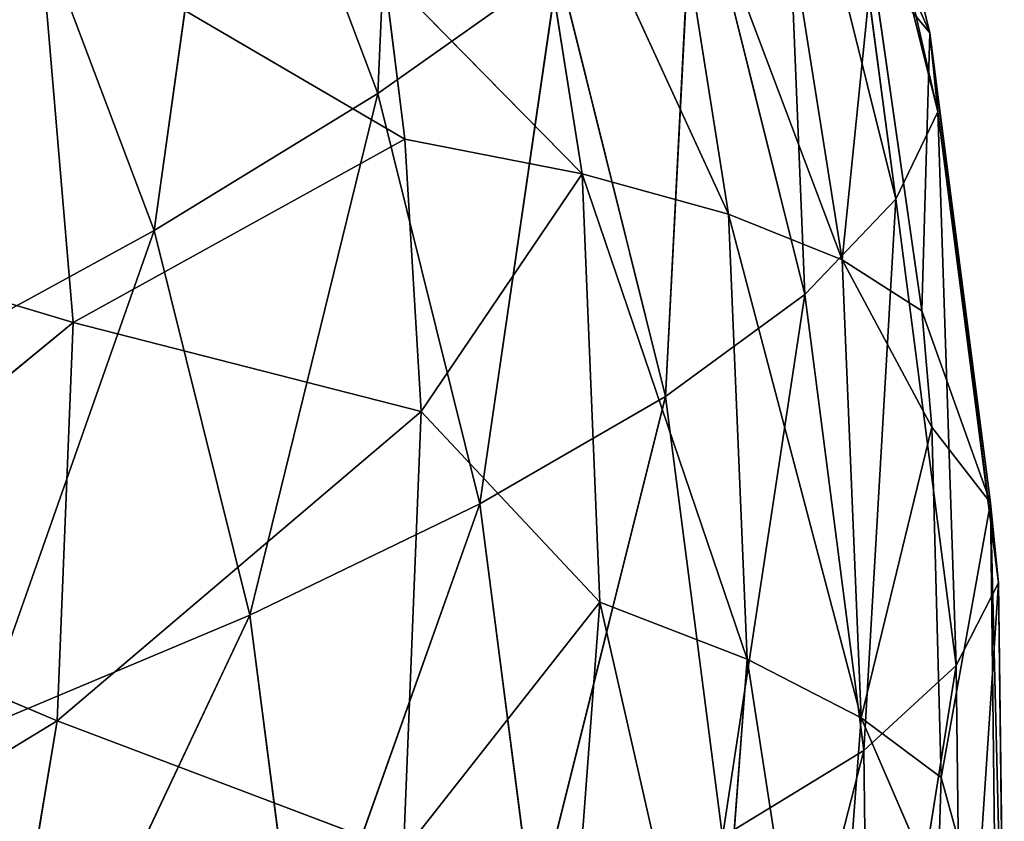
# Model space of a CAD drawing. Header units: millimetres. Extents: x 237 to 401, y 0 to 141.
# Tile 284 of 656: x 338.48 to 344.31, y 84.05 to 88.8. Entities that reach past the tile are written whole.
import ezdxf

# ---------------------------------------------------------------- set-up
doc = ezdxf.new("R2010")
doc.units = ezdxf.units.MM
doc.header["$LTSCALE"] = 25.4
doc.layers.get('0').update_dxf_attribs({"true_color": 0xff5454})

# ---------------------------------------------------------------- blocks, each defined once
blk = doc.blocks.new('VELERO-I-8042-8043.STL')
at = {"color": 7, "true_color": 0xffffff}
for p, q in [((101.7107, 136.6646, 54.0159), (103.2728, 134.5852, 53.1625)), ((101.7107, 136.6646, 54.0159), (103.2728, 134.5852, 53.1625)), ((103.2728, 134.5852, 53.1625), (102.2334, 136.2947, 56.1137)), ((102.2334, 136.2947, 56.1137), (103.8399, 134.1839, 55.4388)), ((103.2728, 134.5852, 53.1625), (102.2334, 136.2947, 56.1137)), ((102.2334, 136.2947, 56.1137), (103.8399, 134.1839, 55.4388)), ((103.8399, 134.1839, 55.4388), (102.5098, 135.9169, 58.2565)), ((103.8399, 134.1839, 55.4388), (102.5098, 135.9169, 58.2565)), ((102.4459, 134.9727, 50.9648), (103.2728, 134.5852, 53.1625)), ((102.4459, 134.9727, 50.9648), (103.2728, 134.5852, 53.1625)), ((103.7142, 132.7434, 50.009), (103.2728, 134.5852, 53.1625)), ((103.2728, 134.5852, 53.1625), (104.596, 132.3301, 52.3526)), ((103.7142, 132.7434, 50.009), (103.2728, 134.5852, 53.1625)), ((103.2728, 134.5852, 53.1625), (104.596, 132.3301, 52.3526)), ((103.2728, 134.5852, 53.1625), (103.8399, 134.1839, 55.4388)), ((103.2728, 134.5852, 53.1625), (103.8399, 134.1839, 55.4388)), ((104.596, 132.3301, 52.3526), (103.8399, 134.1839, 55.4388)), ((103.8399, 134.1839, 55.4388), (105.2008, 131.9021, 54.78)), ((104.596, 132.3301, 52.3526), (103.8399, 134.1839, 55.4388)), ((103.8399, 134.1839, 55.4388), (105.2008, 131.9021, 54.78)), ((103.8399, 134.1839, 55.4388), (104.1399, 133.7739, 57.7638)), ((103.8399, 134.1839, 55.4388), (104.1399, 133.7739, 57.7638)), ((105.2008, 131.9021, 54.78), (104.1399, 133.7739, 57.7638)), ((105.2008, 131.9021, 54.78), (104.1399, 133.7739, 57.7638)), ((103.7142, 132.7434, 50.009), (104.596, 132.3301, 52.3526)), ((103.7142, 132.7434, 50.009), (104.596, 132.3301, 52.3526)), ((104.7383, 130.3605, 49.1344), (104.596, 132.3301, 52.3526)), ((104.596, 132.3301, 52.3526), (105.6644, 129.9264, 51.5959)), ((104.7383, 130.3605, 49.1344), (104.596, 132.3301, 52.3526)), ((104.596, 132.3301, 52.3526), (105.6644, 129.9264, 51.5959)), ((104.596, 132.3301, 52.3526), (105.2008, 131.9021, 54.78)), ((104.596, 132.3301, 52.3526), (105.2008, 131.9021, 54.78)), ((105.6644, 129.9264, 51.5959), (105.2008, 131.9021, 54.78)), ((105.2008, 131.9021, 54.78), (106.2996, 129.4769, 54.1453)), ((105.6644, 129.9264, 51.5959), (105.2008, 131.9021, 54.78)), ((105.2008, 131.9021, 54.78), (106.2996, 129.4769, 54.1453)), ((105.2008, 131.9021, 54.78), (105.5206, 131.4649, 57.2595)), ((105.2008, 131.9021, 54.78), (105.5206, 131.4649, 57.2595)), ((106.2996, 129.4769, 54.1453), (105.5206, 131.4649, 57.2595)), ((106.2996, 129.4769, 54.1453), (105.5206, 131.4649, 57.2595)), ((105.6644, 129.9264, 51.5959), (106.2996, 129.4769, 54.1453)), ((105.6644, 129.9264, 51.5959), (106.2996, 129.4769, 54.1453)), ((106.4654, 127.4029, 50.9013), (106.2996, 129.4769, 54.1453)), ((106.2996, 129.4769, 54.1453), (107.1233, 126.9372, 53.5423)), ((106.4654, 127.4029, 50.9013), (106.2996, 129.4769, 54.1453)), ((106.2996, 129.4769, 54.1453), (107.1233, 126.9372, 53.5423)), ((106.2996, 129.4769, 54.1453), (106.6356, 129.0177, 56.7494)), ((106.2996, 129.4769, 54.1453), (106.6356, 129.0177, 56.7494)), ((107.1233, 126.9372, 53.5423), (106.6356, 129.0177, 56.7494)), ((106.6356, 129.0177, 56.7494), (107.4714, 126.4616, 56.2398)), ((107.1233, 126.9372, 53.5423), (106.6356, 129.0177, 56.7494)), ((106.6356, 129.0177, 56.7494), (107.4714, 126.4616, 56.2398)), ((107.4714, 126.4616, 56.2398), (106.6679, 128.5549, 59.3743)), ((107.4714, 126.4616, 56.2398), (106.6679, 128.5549, 59.3743)), ((106.4654, 127.4029, 50.9013), (107.1233, 126.9372, 53.5423)), ((106.4654, 127.4029, 50.9013), (107.1233, 126.9372, 53.5423)), ((106.9891, 124.7897, 50.2774), (107.1233, 126.9372, 53.5423)), ((106.9891, 124.7897, 50.2774), (107.1233, 126.9372, 53.5423)), ((107.1233, 126.9372, 53.5423), (107.662, 124.3135, 52.9781)), ((107.1233, 126.9372, 53.5423), (107.662, 124.3135, 52.9781)), ((107.1233, 126.9372, 53.5423), (107.4714, 126.4616, 56.2398)), ((107.1233, 126.9372, 53.5423), (107.4714, 126.4616, 56.2398)), ((107.662, 124.3135, 52.9781), (107.4714, 126.4616, 56.2398)), ((107.4714, 126.4616, 56.2398), (108.0179, 123.8271, 55.7368)), ((107.662, 124.3135, 52.9781), (107.4714, 126.4616, 56.2398)), ((107.4714, 126.4616, 56.2398), (108.0179, 123.8271, 55.7368)), ((107.4714, 126.4616, 56.2398), (107.5049, 125.9821, 58.9589)), ((107.4714, 126.4616, 56.2398), (107.5049, 125.9821, 58.9589)), ((108.0179, 123.8271, 55.7368), (107.5049, 125.9821, 58.9589)), ((108.0179, 123.8271, 55.7368), (107.5049, 125.9821, 58.9589)), ((106.9891, 124.7897, 50.2774), (107.662, 124.3135, 52.9781)), ((106.9891, 124.7897, 50.2774), (107.662, 124.3135, 52.9781)), ((107.2295, 122.1183, 49.7314), (107.662, 124.3135, 52.9781)), ((107.2295, 122.1183, 49.7314), (107.662, 124.3135, 52.9781)), ((107.662, 124.3135, 52.9781), (107.9092, 121.6373, 52.4596)), ((107.662, 124.3135, 52.9781), (107.9092, 121.6373, 52.4596)), ((107.662, 124.3135, 52.9781), (108.0179, 123.8271, 55.7368)), ((107.662, 124.3135, 52.9781), (108.0179, 123.8271, 55.7368)), ((107.9092, 121.6373, 52.4596), (108.0179, 123.8271, 55.7368)), ((107.9092, 121.6373, 52.4596), (108.0179, 123.8271, 55.7368)), ((108.0179, 123.8271, 55.7368), (108.2687, 121.1459, 55.2464)), ((108.0179, 123.8271, 55.7368), (108.2687, 121.1459, 55.2464)), ((108.0179, 123.8271, 55.7368), (108.0522, 123.3368, 58.5175)), ((108.0179, 123.8271, 55.7368), (108.0522, 123.3368, 58.5175)), ((108.2687, 121.1459, 55.2464), (108.0522, 123.3368, 58.5175)), ((108.2687, 121.1459, 55.2464), (108.0522, 123.3368, 58.5175)), ((107.2295, 122.1183, 49.7314), (107.9092, 121.6373, 52.4596)), ((107.2295, 122.1183, 49.7314), (107.9092, 121.6373, 52.4596)), ((107.1835, 119.4207, 49.2701), (107.9092, 121.6373, 52.4596)), ((107.1835, 119.4207, 49.2701), (107.9092, 121.6373, 52.4596)), ((107.9092, 121.6373, 52.4596), (107.862, 118.9406, 51.993)), ((107.9092, 121.6373, 52.4596), (107.862, 118.9406, 51.993)), ((107.9092, 121.6373, 52.4596), (108.2687, 121.1459, 55.2464)), ((107.9092, 121.6373, 52.4596), (108.2687, 121.1459, 55.2464)), ((107.862, 118.9406, 51.993), (108.2687, 121.1459, 55.2464)), ((107.862, 118.9406, 51.993), (108.2687, 121.1459, 55.2464)), ((108.2687, 121.1459, 55.2464), (108.2208, 118.4502, 54.7744)), ((108.2687, 121.1459, 55.2464), (108.2208, 118.4502, 54.7744)), ((108.2687, 121.1459, 55.2464), (108.3033, 120.6506, 58.0553)), ((108.2687, 121.1459, 55.2464), (108.3033, 120.6506, 58.0553)), ((108.2208, 118.4502, 54.7744), (108.3033, 120.6506, 58.0553)), ((108.2208, 118.4502, 54.7744), (108.3033, 120.6506, 58.0553)), ((107.1835, 119.4207, 49.2701), (107.862, 118.9406, 51.993)), ((107.1835, 119.4207, 49.2701), (107.862, 118.9406, 51.993)), ((107.3828, 116.3753, 50.9059), (107.862, 118.9406, 51.993)), ((107.3828, 116.3753, 50.9059), (107.862, 118.9406, 51.993)), ((107.5208, 116.2557, 51.5839), (107.862, 118.9406, 51.993)), ((107.5208, 116.2557, 51.5839), (107.862, 118.9406, 51.993)), ((107.862, 118.9406, 51.993), (107.8161, 115.8936, 53.6375)), ((107.862, 118.9406, 51.993), (107.8161, 115.8936, 53.6375)), ((107.862, 118.9406, 51.993), (108.2208, 118.4502, 54.7744)), ((107.862, 118.9406, 51.993), (108.2208, 118.4502, 54.7744)), ((107.8161, 115.8936, 53.6375), (108.2208, 118.4502, 54.7744)), ((107.8161, 115.8936, 53.6375), (108.2208, 118.4502, 54.7744)), ((107.8746, 115.7721, 54.3266), (108.2208, 118.4502, 54.7744)), ((107.8746, 115.7721, 54.3266), (108.2208, 118.4502, 54.7744)), ((108.2208, 118.4502, 54.7744), (107.9303, 115.4066, 56.3999)), ((108.2208, 118.4502, 54.7744), (107.9303, 115.4066, 56.3999)), ((108.2208, 118.4502, 54.7744), (108.2553, 117.9558, 57.5779)), ((108.2208, 118.4502, 54.7744), (108.2553, 117.9558, 57.5779)), ((107.9303, 115.4066, 56.3999), (108.2553, 117.9558, 57.5779)), ((107.9303, 115.4066, 56.3999), (108.2553, 117.9558, 57.5779)), ((107.5208, 116.2557, 51.5839), (107.3446, 113.9211, 53.3366)), ((107.5208, 116.2557, 51.5839), (107.3446, 113.9211, 53.3366)), ((107.8161, 115.8936, 53.6375), (107.5208, 116.2557, 51.5839)), ((107.8161, 115.8936, 53.6375), (107.5208, 116.2557, 51.5839)), ((107.3446, 113.9211, 53.3366), (107.8161, 115.8936, 53.6375)), ((107.3446, 113.9211, 53.3366), (107.8161, 115.8936, 53.6375)), ((107.8746, 115.7721, 54.3266), (107.8161, 115.8936, 53.6375)), ((107.8746, 115.7721, 54.3266), (107.8161, 115.8936, 53.6375)), ((107.8746, 115.7721, 54.3266), (107.3446, 113.9211, 53.3366)), ((107.8746, 115.7721, 54.3266), (107.3446, 113.9211, 53.3366)), ((107.4566, 113.4433, 56.0458), (107.8746, 115.7721, 54.3266)), ((107.4566, 113.4433, 56.0458), (107.8746, 115.7721, 54.3266)), ((107.9303, 115.4066, 56.3999), (107.8746, 115.7721, 54.3266)), ((107.9303, 115.4066, 56.3999), (107.8746, 115.7721, 54.3266)), ((107.9303, 115.4066, 56.3999), (107.4566, 113.4433, 56.0458)), ((107.9303, 115.4066, 56.3999), (107.4566, 113.4433, 56.0458)), ((107.9087, 115.2847, 57.0911), (107.9303, 115.4066, 56.3999)), ((107.9087, 115.2847, 57.0911), (107.9303, 115.4066, 56.3999)), ((107.9087, 115.2847, 57.0911), (107.4566, 113.4433, 56.0458)), ((107.9087, 115.2847, 57.0911), (107.4566, 113.4433, 56.0458)), ((106.9197, 114.3934, 50.6577), (107.3446, 113.9211, 53.3366)), ((106.9197, 114.3934, 50.6577), (107.3446, 113.9211, 53.3366)), ((107.3446, 113.9211, 53.3366), (106.2594, 112.4623, 50.4615)), ((107.3446, 113.9211, 53.3366), (106.2594, 112.4623, 50.4615)), ((106.6723, 112.0031, 53.0654), (107.3446, 113.9211, 53.3366)), ((106.6723, 112.0031, 53.0654), (107.3446, 113.9211, 53.3366)), ((107.4566, 113.4433, 56.0458), (107.3446, 113.9211, 53.3366)), ((107.4566, 113.4433, 56.0458), (107.3446, 113.9211, 53.3366)), ((107.4566, 113.4433, 56.0458), (106.6723, 112.0031, 53.0654)), ((107.4566, 113.4433, 56.0458), (106.6723, 112.0031, 53.0654)), ((106.7812, 111.5388, 55.6987), (107.4566, 113.4433, 56.0458)), ((106.7812, 111.5388, 55.6987), (107.4566, 113.4433, 56.0458)), ((107.2543, 112.9665, 58.7499), (107.4566, 113.4433, 56.0458)), ((107.2543, 112.9665, 58.7499), (107.4566, 113.4433, 56.0458)), ((106.7812, 111.5388, 55.6987), (107.2543, 112.9665, 58.7499)), ((106.7812, 111.5388, 55.6987), (107.2543, 112.9665, 58.7499)), ((106.6723, 112.0031, 53.0654), (106.2594, 112.4623, 50.4615)), ((106.6723, 112.0031, 53.0654), (106.2594, 112.4623, 50.4615)), ((106.6723, 112.0031, 53.0654), (105.4087, 110.6021, 50.3195)), ((106.6723, 112.0031, 53.0654), (105.4087, 110.6021, 50.3195)), ((105.8064, 110.16, 52.8267), (106.6723, 112.0031, 53.0654)), ((105.8064, 110.16, 52.8267), (106.6723, 112.0031, 53.0654)), ((106.7812, 111.5388, 55.6987), (106.6723, 112.0031, 53.0654)), ((106.7812, 111.5388, 55.6987), (106.6723, 112.0031, 53.0654)), ((105.8064, 110.16, 52.8267), (106.7812, 111.5388, 55.6987)), ((105.8064, 110.16, 52.8267), (106.7812, 111.5388, 55.6987)), ((106.7812, 111.5388, 55.6987), (105.9112, 109.7129, 55.3623)), ((106.7812, 111.5388, 55.6987), (105.9112, 109.7129, 55.3623)), ((106.5846, 111.0753, 58.3271), (106.7812, 111.5388, 55.6987)), ((106.5846, 111.0753, 58.3271), (106.7812, 111.5388, 55.6987)), ((106.5846, 111.0753, 58.3271), (105.9112, 109.7129, 55.3623)), ((106.5846, 111.0753, 58.3271), (105.9112, 109.7129, 55.3623)), ((105.8064, 110.16, 52.8267), (105.4087, 110.6021, 50.3195)), ((105.8064, 110.16, 52.8267), (105.4087, 110.6021, 50.3195)), ((105.8064, 110.16, 52.8267), (104.6333, 108.5855, 51.6339)), ((105.8064, 110.16, 52.8267), (104.6333, 108.5855, 51.6339)), ((104.7558, 108.4111, 52.623), (105.8064, 110.16, 52.8267)), ((104.7558, 108.4111, 52.623), (105.8064, 110.16, 52.8267)), ((104.8536, 108.1272, 54.2333), (105.8064, 110.16, 52.8267)), ((104.8536, 108.1272, 54.2333), (105.8064, 110.16, 52.8267)), ((105.9112, 109.7129, 55.3623), (105.8064, 110.16, 52.8267)), ((105.9112, 109.7129, 55.3623), (105.8064, 110.16, 52.8267)), ((104.7478, 107.6676, 56.8396), (105.9112, 109.7129, 55.3623)), ((104.7478, 107.6676, 56.8396), (105.9112, 109.7129, 55.3623)), ((104.8536, 108.1272, 54.2333), (105.9112, 109.7129, 55.3623)), ((104.8536, 108.1272, 54.2333), (105.9112, 109.7129, 55.3623)), ((105.7219, 109.2667, 57.8931), (105.9112, 109.7129, 55.3623)), ((105.7219, 109.2667, 57.8931), (105.9112, 109.7129, 55.3623)), ((104.7558, 108.4111, 52.623), (104.6333, 108.5855, 51.6339)), ((104.7558, 108.4111, 52.623), (104.6333, 108.5855, 51.6339)), ((104.7558, 108.4111, 52.623), (102.596, 105.3013, 51.3565)), ((104.7558, 108.4111, 52.623), (102.596, 105.3013, 51.3565)), ((102.7952, 104.8868, 53.7072), (104.7558, 108.4111, 52.623)), ((102.7952, 104.8868, 53.7072), (104.7558, 108.4111, 52.623)), ((104.8536, 108.1272, 54.2333), (104.7558, 108.4111, 52.623)), ((104.8536, 108.1272, 54.2333), (104.7558, 108.4111, 52.623)), ((102.6995, 104.4712, 56.0641), (104.8536, 108.1272, 54.2333)), ((102.6995, 104.4712, 56.0641), (104.8536, 108.1272, 54.2333)), ((104.8536, 108.1272, 54.2333), (102.7952, 104.8868, 53.7072)), ((104.8536, 108.1272, 54.2333), (102.7952, 104.8868, 53.7072)), ((104.7478, 107.6676, 56.8396), (104.8536, 108.1272, 54.2333)), ((104.7478, 107.6676, 56.8396), (104.8536, 108.1272, 54.2333)), ((104.7478, 107.6676, 56.8396), (102.6995, 104.4712, 56.0641)), ((104.7478, 107.6676, 56.8396), (102.6995, 104.4712, 56.0641)), ((102.7952, 104.8868, 53.7072), (102.596, 105.3013, 51.3565)), ((102.7952, 104.8868, 53.7072), (102.596, 105.3013, 51.3565)), ((100.8637, 101.1483, 55.2882), (102.7952, 104.8868, 53.7072)), ((100.8637, 101.1483, 55.2882), (102.7952, 104.8868, 53.7072)), ((102.7952, 104.8868, 53.7072), (100.9503, 101.5245, 53.1549)), ((102.7952, 104.8868, 53.7072), (100.9503, 101.5245, 53.1549)), ((102.6995, 104.4712, 56.0641), (102.7952, 104.8868, 53.7072)), ((102.6995, 104.4712, 56.0641), (102.7952, 104.8868, 53.7072)), ((100.5116, 100.7769, 57.3949), (102.6995, 104.4712, 56.0641)), ((100.5116, 100.7769, 57.3949), (102.6995, 104.4712, 56.0641)), ((102.6995, 104.4712, 56.0641), (100.8637, 101.1483, 55.2882)), ((102.6995, 104.4712, 56.0641), (100.8637, 101.1483, 55.2882)), ((102.3105, 104.0608, 58.3916), (102.6995, 104.4712, 56.0641)), ((102.3105, 104.0608, 58.3916), (102.6995, 104.4712, 56.0641))]:
    blk.add_line(p, q, dxfattribs=at)
mesh = blk.add_polyface(dxfattribs=at)
corners = [(100.6501, 137.8682, 58.7316), (102.5098, 135.9169, 58.2565), (102.2334, 136.2947, 56.1137)]
mesh.append_faces([[corners[k] for k in face] for face in [(0, 1, 2)]], dxfattribs={"color": 7})
mesh = blk.add_polyface(dxfattribs=at)
corners = [(101.7107, 136.6646, 54.0159), (103.2728, 134.5852, 53.1625), (102.4459, 134.9727, 50.9648)]
mesh.append_faces([[corners[k] for k in face] for face in [(0, 1, 2)]], dxfattribs={"color": 7})
mesh = blk.add_polyface(dxfattribs=at)
corners = [(101.7107, 136.6646, 54.0159), (102.2334, 136.2947, 56.1137), (103.2728, 134.5852, 53.1625)]
mesh.append_faces([[corners[k] for k in face] for face in [(0, 1, 2)]], dxfattribs={"color": 7})
mesh = blk.add_polyface(dxfattribs=at)
corners = [(102.2334, 136.2947, 56.1137), (103.8399, 134.1839, 55.4388), (103.2728, 134.5852, 53.1625)]
mesh.append_faces([[corners[k] for k in face] for face in [(0, 1, 2)]], dxfattribs={"color": 7})
mesh = blk.add_polyface(dxfattribs=at)
corners = [(102.2334, 136.2947, 56.1137), (102.5098, 135.9169, 58.2565), (103.8399, 134.1839, 55.4388)]
mesh.append_faces([[corners[k] for k in face] for face in [(0, 1, 2)]], dxfattribs={"color": 7})
mesh = blk.add_polyface(dxfattribs=at)
corners = [(102.5098, 135.9169, 58.2565), (104.1399, 133.7739, 57.7638), (103.8399, 134.1839, 55.4388)]
mesh.append_faces([[corners[k] for k in face] for face in [(0, 1, 2)]], dxfattribs={"color": 7})
mesh = blk.add_polyface(dxfattribs=at)
corners = [(102.4459, 134.9727, 50.9648), (103.2728, 134.5852, 53.1625), (103.7142, 132.7434, 50.009)]
mesh.append_faces([[corners[k] for k in face] for face in [(0, 1, 2)]], dxfattribs={"color": 7})
mesh = blk.add_polyface(dxfattribs=at)
corners = [(103.2728, 134.5852, 53.1625), (104.596, 132.3301, 52.3526), (103.7142, 132.7434, 50.009)]
mesh.append_faces([[corners[k] for k in face] for face in [(0, 1, 2)]], dxfattribs={"color": 7})
mesh = blk.add_polyface(dxfattribs=at)
corners = [(103.2728, 134.5852, 53.1625), (103.8399, 134.1839, 55.4388), (104.596, 132.3301, 52.3526)]
mesh.append_faces([[corners[k] for k in face] for face in [(0, 1, 2)]], dxfattribs={"color": 7})
mesh = blk.add_polyface(dxfattribs=at)
corners = [(103.8399, 134.1839, 55.4388), (105.2008, 131.9021, 54.78), (104.596, 132.3301, 52.3526)]
mesh.append_faces([[corners[k] for k in face] for face in [(0, 1, 2)]], dxfattribs={"color": 7})
mesh = blk.add_polyface(dxfattribs=at)
corners = [(103.8399, 134.1839, 55.4388), (104.1399, 133.7739, 57.7638), (105.2008, 131.9021, 54.78)]
mesh.append_faces([[corners[k] for k in face] for face in [(0, 1, 2)]], dxfattribs={"color": 7})
mesh = blk.add_polyface(dxfattribs=at)
corners = [(104.1399, 133.7739, 57.7638), (105.5206, 131.4649, 57.2595), (105.2008, 131.9021, 54.78)]
mesh.append_faces([[corners[k] for k in face] for face in [(0, 1, 2)]], dxfattribs={"color": 7})
mesh = blk.add_polyface(dxfattribs=at)
corners = [(103.7142, 132.7434, 50.009), (104.596, 132.3301, 52.3526), (104.7383, 130.3605, 49.1344)]
mesh.append_faces([[corners[k] for k in face] for face in [(0, 1, 2)]], dxfattribs={"color": 7})
mesh = blk.add_polyface(dxfattribs=at)
corners = [(104.596, 132.3301, 52.3526), (105.6644, 129.9264, 51.5959), (104.7383, 130.3605, 49.1344)]
mesh.append_faces([[corners[k] for k in face] for face in [(0, 1, 2)]], dxfattribs={"color": 7})
mesh = blk.add_polyface(dxfattribs=at)
corners = [(104.596, 132.3301, 52.3526), (105.2008, 131.9021, 54.78), (105.6644, 129.9264, 51.5959)]
mesh.append_faces([[corners[k] for k in face] for face in [(0, 1, 2)]], dxfattribs={"color": 7})
mesh = blk.add_polyface(dxfattribs=at)
corners = [(105.2008, 131.9021, 54.78), (106.2996, 129.4769, 54.1453), (105.6644, 129.9264, 51.5959)]
mesh.append_faces([[corners[k] for k in face] for face in [(0, 1, 2)]], dxfattribs={"color": 7})
mesh = blk.add_polyface(dxfattribs=at)
corners = [(105.2008, 131.9021, 54.78), (105.5206, 131.4649, 57.2595), (106.2996, 129.4769, 54.1453)]
mesh.append_faces([[corners[k] for k in face] for face in [(0, 1, 2)]], dxfattribs={"color": 7})
mesh = blk.add_polyface(dxfattribs=at)
corners = [(105.5206, 131.4649, 57.2595), (106.6356, 129.0177, 56.7494), (106.2996, 129.4769, 54.1453)]
mesh.append_faces([[corners[k] for k in face] for face in [(0, 1, 2)]], dxfattribs={"color": 7})
mesh = blk.add_polyface(dxfattribs=at)
corners = [(105.6644, 129.9264, 51.5959), (106.2996, 129.4769, 54.1453), (106.4654, 127.4029, 50.9013)]
mesh.append_faces([[corners[k] for k in face] for face in [(0, 1, 2)]], dxfattribs={"color": 7})
mesh = blk.add_polyface(dxfattribs=at)
corners = [(106.2996, 129.4769, 54.1453), (107.1233, 126.9372, 53.5423), (106.4654, 127.4029, 50.9013)]
mesh.append_faces([[corners[k] for k in face] for face in [(0, 1, 2)]], dxfattribs={"color": 7})
mesh = blk.add_polyface(dxfattribs=at)
corners = [(106.2996, 129.4769, 54.1453), (106.6356, 129.0177, 56.7494), (107.1233, 126.9372, 53.5423)]
mesh.append_faces([[corners[k] for k in face] for face in [(0, 1, 2)]], dxfattribs={"color": 7})
mesh = blk.add_polyface(dxfattribs=at)
corners = [(106.6356, 129.0177, 56.7494), (107.4714, 126.4616, 56.2398), (107.1233, 126.9372, 53.5423)]
mesh.append_faces([[corners[k] for k in face] for face in [(0, 1, 2)]], dxfattribs={"color": 7})
mesh = blk.add_polyface(dxfattribs=at)
corners = [(106.6356, 129.0177, 56.7494), (106.6679, 128.5549, 59.3743), (107.4714, 126.4616, 56.2398)]
mesh.append_faces([[corners[k] for k in face] for face in [(0, 1, 2)]], dxfattribs={"color": 7})
mesh = blk.add_polyface(dxfattribs=at)
corners = [(106.6679, 128.5549, 59.3743), (107.5049, 125.9821, 58.9589), (107.4714, 126.4616, 56.2398)]
mesh.append_faces([[corners[k] for k in face] for face in [(0, 1, 2)]], dxfattribs={"color": 7})
mesh = blk.add_polyface(dxfattribs=at)
corners = [(106.4654, 127.4029, 50.9013), (107.1233, 126.9372, 53.5423), (106.9891, 124.7897, 50.2774)]
mesh.append_faces([[corners[k] for k in face] for face in [(0, 1, 2)]], dxfattribs={"color": 7})
mesh = blk.add_polyface(dxfattribs=at)
corners = [(107.1233, 126.9372, 53.5423), (107.662, 124.3135, 52.9781), (106.9891, 124.7897, 50.2774)]
mesh.append_faces([[corners[k] for k in face] for face in [(0, 1, 2)]], dxfattribs={"color": 7})
mesh = blk.add_polyface(dxfattribs=at)
corners = [(107.1233, 126.9372, 53.5423), (107.4714, 126.4616, 56.2398), (107.662, 124.3135, 52.9781)]
mesh.append_faces([[corners[k] for k in face] for face in [(0, 1, 2)]], dxfattribs={"color": 7})
mesh = blk.add_polyface(dxfattribs=at)
corners = [(107.4714, 126.4616, 56.2398), (108.0179, 123.8271, 55.7368), (107.662, 124.3135, 52.9781)]
mesh.append_faces([[corners[k] for k in face] for face in [(0, 1, 2)]], dxfattribs={"color": 7})
mesh = blk.add_polyface(dxfattribs=at)
corners = [(107.4714, 126.4616, 56.2398), (107.5049, 125.9821, 58.9589), (108.0179, 123.8271, 55.7368)]
mesh.append_faces([[corners[k] for k in face] for face in [(0, 1, 2)]], dxfattribs={"color": 7})
mesh = blk.add_polyface(dxfattribs=at)
corners = [(107.5049, 125.9821, 58.9589), (108.0522, 123.3368, 58.5175), (108.0179, 123.8271, 55.7368)]
mesh.append_faces([[corners[k] for k in face] for face in [(0, 1, 2)]], dxfattribs={"color": 7})
mesh = blk.add_polyface(dxfattribs=at)
corners = [(106.9891, 124.7897, 50.2774), (107.662, 124.3135, 52.9781), (107.2295, 122.1183, 49.7314)]
mesh.append_faces([[corners[k] for k in face] for face in [(0, 1, 2)]], dxfattribs={"color": 7})
mesh = blk.add_polyface(dxfattribs=at)
corners = [(107.662, 124.3135, 52.9781), (107.9092, 121.6373, 52.4596), (107.2295, 122.1183, 49.7314)]
mesh.append_faces([[corners[k] for k in face] for face in [(0, 1, 2)]], dxfattribs={"color": 7})
mesh = blk.add_polyface(dxfattribs=at)
corners = [(107.662, 124.3135, 52.9781), (108.0179, 123.8271, 55.7368), (107.9092, 121.6373, 52.4596)]
mesh.append_faces([[corners[k] for k in face] for face in [(0, 1, 2)]], dxfattribs={"color": 7})
mesh = blk.add_polyface(dxfattribs=at)
corners = [(108.0179, 123.8271, 55.7368), (108.2687, 121.1459, 55.2464), (107.9092, 121.6373, 52.4596)]
mesh.append_faces([[corners[k] for k in face] for face in [(0, 1, 2)]], dxfattribs={"color": 7})
mesh = blk.add_polyface(dxfattribs=at)
corners = [(108.0179, 123.8271, 55.7368), (108.0522, 123.3368, 58.5175), (108.2687, 121.1459, 55.2464)]
mesh.append_faces([[corners[k] for k in face] for face in [(0, 1, 2)]], dxfattribs={"color": 7})
mesh = blk.add_polyface(dxfattribs=at)
corners = [(108.0522, 123.3368, 58.5175), (108.3033, 120.6506, 58.0553), (108.2687, 121.1459, 55.2464)]
mesh.append_faces([[corners[k] for k in face] for face in [(0, 1, 2)]], dxfattribs={"color": 7})
mesh = blk.add_polyface(dxfattribs=at)
corners = [(107.2295, 122.1183, 49.7314), (107.9092, 121.6373, 52.4596), (107.1835, 119.4207, 49.2701)]
mesh.append_faces([[corners[k] for k in face] for face in [(0, 1, 2)]], dxfattribs={"color": 7})
mesh = blk.add_polyface(dxfattribs=at)
corners = [(107.9092, 121.6373, 52.4596), (107.862, 118.9406, 51.993), (107.1835, 119.4207, 49.2701)]
mesh.append_faces([[corners[k] for k in face] for face in [(0, 1, 2)]], dxfattribs={"color": 7})
mesh = blk.add_polyface(dxfattribs=at)
corners = [(107.9092, 121.6373, 52.4596), (108.2687, 121.1459, 55.2464), (107.862, 118.9406, 51.993)]
mesh.append_faces([[corners[k] for k in face] for face in [(0, 1, 2)]], dxfattribs={"color": 7})
mesh = blk.add_polyface(dxfattribs=at)
corners = [(108.2687, 121.1459, 55.2464), (108.2208, 118.4502, 54.7744), (107.862, 118.9406, 51.993)]
mesh.append_faces([[corners[k] for k in face] for face in [(0, 1, 2)]], dxfattribs={"color": 7})
mesh = blk.add_polyface(dxfattribs=at)
corners = [(108.2687, 121.1459, 55.2464), (108.3033, 120.6506, 58.0553), (108.2208, 118.4502, 54.7744)]
mesh.append_faces([[corners[k] for k in face] for face in [(0, 1, 2)]], dxfattribs={"color": 7})
mesh = blk.add_polyface(dxfattribs=at)
corners = [(108.3033, 120.6506, 58.0553), (108.2553, 117.9558, 57.5779), (108.2208, 118.4502, 54.7744)]
mesh.append_faces([[corners[k] for k in face] for face in [(0, 1, 2)]], dxfattribs={"color": 7})
mesh = blk.add_polyface(dxfattribs=at)
corners = [(107.1835, 119.4207, 49.2701), (107.862, 118.9406, 51.993), (107.3828, 116.3753, 50.9059)]
mesh.append_faces([[corners[k] for k in face] for face in [(0, 1, 2)]], dxfattribs={"color": 7})
mesh = blk.add_polyface(dxfattribs=at)
corners = [(107.862, 118.9406, 51.993), (107.5208, 116.2557, 51.5839), (107.3828, 116.3753, 50.9059)]
mesh.append_faces([[corners[k] for k in face] for face in [(0, 1, 2)]], dxfattribs={"color": 7})
mesh = blk.add_polyface(dxfattribs=at)
corners = [(107.862, 118.9406, 51.993), (107.8161, 115.8936, 53.6375), (107.5208, 116.2557, 51.5839)]
mesh.append_faces([[corners[k] for k in face] for face in [(0, 1, 2)]], dxfattribs={"color": 7})
mesh = blk.add_polyface(dxfattribs=at)
corners = [(107.862, 118.9406, 51.993), (108.2208, 118.4502, 54.7744), (107.8161, 115.8936, 53.6375)]
mesh.append_faces([[corners[k] for k in face] for face in [(0, 1, 2)]], dxfattribs={"color": 7})
mesh = blk.add_polyface(dxfattribs=at)
corners = [(108.2208, 118.4502, 54.7744), (107.8746, 115.7721, 54.3266), (107.8161, 115.8936, 53.6375)]
mesh.append_faces([[corners[k] for k in face] for face in [(0, 1, 2)]], dxfattribs={"color": 7})
mesh = blk.add_polyface(dxfattribs=at)
corners = [(108.2208, 118.4502, 54.7744), (107.9303, 115.4066, 56.3999), (107.8746, 115.7721, 54.3266)]
mesh.append_faces([[corners[k] for k in face] for face in [(0, 1, 2)]], dxfattribs={"color": 7})
mesh = blk.add_polyface(dxfattribs=at)
corners = [(108.2208, 118.4502, 54.7744), (108.2553, 117.9558, 57.5779), (107.9303, 115.4066, 56.3999)]
mesh.append_faces([[corners[k] for k in face] for face in [(0, 1, 2)]], dxfattribs={"color": 7})
mesh = blk.add_polyface(dxfattribs=at)
corners = [(108.2553, 117.9558, 57.5779), (107.9087, 115.2847, 57.0911), (107.9303, 115.4066, 56.3999)]
mesh.append_faces([[corners[k] for k in face] for face in [(0, 1, 2)]], dxfattribs={"color": 7})
mesh = blk.add_polyface(dxfattribs=at)
corners = [(107.5208, 116.2557, 51.5839), (107.3446, 113.9211, 53.3366), (106.9197, 114.3934, 50.6577)]
mesh.append_faces([[corners[k] for k in face] for face in [(0, 1, 2)]], dxfattribs={"color": 7})
mesh = blk.add_polyface(dxfattribs=at)
corners = [(107.5208, 116.2557, 51.5839), (107.8161, 115.8936, 53.6375), (107.3446, 113.9211, 53.3366)]
mesh.append_faces([[corners[k] for k in face] for face in [(0, 1, 2)]], dxfattribs={"color": 7})
mesh = blk.add_polyface(dxfattribs=at)
corners = [(107.8161, 115.8936, 53.6375), (107.8746, 115.7721, 54.3266), (107.3446, 113.9211, 53.3366)]
mesh.append_faces([[corners[k] for k in face] for face in [(0, 1, 2)]], dxfattribs={"color": 7})
mesh = blk.add_polyface(dxfattribs=at)
corners = [(107.8746, 115.7721, 54.3266), (107.4566, 113.4433, 56.0458), (107.3446, 113.9211, 53.3366)]
mesh.append_faces([[corners[k] for k in face] for face in [(0, 1, 2)]], dxfattribs={"color": 7})
mesh = blk.add_polyface(dxfattribs=at)
corners = [(107.8746, 115.7721, 54.3266), (107.9303, 115.4066, 56.3999), (107.4566, 113.4433, 56.0458)]
mesh.append_faces([[corners[k] for k in face] for face in [(0, 1, 2)]], dxfattribs={"color": 7})
mesh = blk.add_polyface(dxfattribs=at)
corners = [(107.9303, 115.4066, 56.3999), (107.9087, 115.2847, 57.0911), (107.4566, 113.4433, 56.0458)]
mesh.append_faces([[corners[k] for k in face] for face in [(0, 1, 2)]], dxfattribs={"color": 7})
mesh = blk.add_polyface(dxfattribs=at)
corners = [(107.9087, 115.2847, 57.0911), (107.2543, 112.9665, 58.7499), (107.4566, 113.4433, 56.0458)]
mesh.append_faces([[corners[k] for k in face] for face in [(0, 1, 2)]], dxfattribs={"color": 7})
mesh = blk.add_polyface(dxfattribs=at)
corners = [(106.9197, 114.3934, 50.6577), (107.3446, 113.9211, 53.3366), (106.2594, 112.4623, 50.4615)]
mesh.append_faces([[corners[k] for k in face] for face in [(0, 1, 2)]], dxfattribs={"color": 7})
mesh = blk.add_polyface(dxfattribs=at)
corners = [(107.3446, 113.9211, 53.3366), (106.6723, 112.0031, 53.0654), (106.2594, 112.4623, 50.4615)]
mesh.append_faces([[corners[k] for k in face] for face in [(0, 1, 2)]], dxfattribs={"color": 7})
mesh = blk.add_polyface(dxfattribs=at)
corners = [(107.3446, 113.9211, 53.3366), (107.4566, 113.4433, 56.0458), (106.6723, 112.0031, 53.0654)]
mesh.append_faces([[corners[k] for k in face] for face in [(0, 1, 2)]], dxfattribs={"color": 7})
mesh = blk.add_polyface(dxfattribs=at)
corners = [(107.4566, 113.4433, 56.0458), (106.7812, 111.5388, 55.6987), (106.6723, 112.0031, 53.0654)]
mesh.append_faces([[corners[k] for k in face] for face in [(0, 1, 2)]], dxfattribs={"color": 7})
mesh = blk.add_polyface(dxfattribs=at)
corners = [(107.4566, 113.4433, 56.0458), (107.2543, 112.9665, 58.7499), (106.7812, 111.5388, 55.6987)]
mesh.append_faces([[corners[k] for k in face] for face in [(0, 1, 2)]], dxfattribs={"color": 7})
mesh = blk.add_polyface(dxfattribs=at)
corners = [(107.2543, 112.9665, 58.7499), (106.5846, 111.0753, 58.3271), (106.7812, 111.5388, 55.6987)]
mesh.append_faces([[corners[k] for k in face] for face in [(0, 1, 2)]], dxfattribs={"color": 7})
mesh = blk.add_polyface(dxfattribs=at)
corners = [(106.2594, 112.4623, 50.4615), (106.6723, 112.0031, 53.0654), (105.4087, 110.6021, 50.3195)]
mesh.append_faces([[corners[k] for k in face] for face in [(0, 1, 2)]], dxfattribs={"color": 7})
mesh = blk.add_polyface(dxfattribs=at)
corners = [(106.6723, 112.0031, 53.0654), (105.8064, 110.16, 52.8267), (105.4087, 110.6021, 50.3195)]
mesh.append_faces([[corners[k] for k in face] for face in [(0, 1, 2)]], dxfattribs={"color": 7})
mesh = blk.add_polyface(dxfattribs=at)
corners = [(106.6723, 112.0031, 53.0654), (106.7812, 111.5388, 55.6987), (105.8064, 110.16, 52.8267)]
mesh.append_faces([[corners[k] for k in face] for face in [(0, 1, 2)]], dxfattribs={"color": 7})
mesh = blk.add_polyface(dxfattribs=at)
corners = [(106.7812, 111.5388, 55.6987), (105.9112, 109.7129, 55.3623), (105.8064, 110.16, 52.8267)]
mesh.append_faces([[corners[k] for k in face] for face in [(0, 1, 2)]], dxfattribs={"color": 7})
mesh = blk.add_polyface(dxfattribs=at)
corners = [(106.7812, 111.5388, 55.6987), (106.5846, 111.0753, 58.3271), (105.9112, 109.7129, 55.3623)]
mesh.append_faces([[corners[k] for k in face] for face in [(0, 1, 2)]], dxfattribs={"color": 7})
mesh = blk.add_polyface(dxfattribs=at)
corners = [(106.5846, 111.0753, 58.3271), (105.7219, 109.2667, 57.8931), (105.9112, 109.7129, 55.3623)]
mesh.append_faces([[corners[k] for k in face] for face in [(0, 1, 2)]], dxfattribs={"color": 7})
mesh = blk.add_polyface(dxfattribs=at)
corners = [(105.4087, 110.6021, 50.3195), (105.8064, 110.16, 52.8267), (104.6333, 108.5855, 51.6339)]
mesh.append_faces([[corners[k] for k in face] for face in [(0, 1, 2)]], dxfattribs={"color": 7})
mesh = blk.add_polyface(dxfattribs=at)
corners = [(105.8064, 110.16, 52.8267), (104.7558, 108.4111, 52.623), (104.6333, 108.5855, 51.6339)]
mesh.append_faces([[corners[k] for k in face] for face in [(0, 1, 2)]], dxfattribs={"color": 7})
mesh = blk.add_polyface(dxfattribs=at)
corners = [(105.8064, 110.16, 52.8267), (104.8536, 108.1272, 54.2333), (104.7558, 108.4111, 52.623)]
mesh.append_faces([[corners[k] for k in face] for face in [(0, 1, 2)]], dxfattribs={"color": 7})
mesh = blk.add_polyface(dxfattribs=at)
corners = [(105.8064, 110.16, 52.8267), (105.9112, 109.7129, 55.3623), (104.8536, 108.1272, 54.2333)]
mesh.append_faces([[corners[k] for k in face] for face in [(0, 1, 2)]], dxfattribs={"color": 7})
mesh = blk.add_polyface(dxfattribs=at)
corners = [(105.9112, 109.7129, 55.3623), (105.7219, 109.2667, 57.8931), (104.7478, 107.6676, 56.8396)]
mesh.append_faces([[corners[k] for k in face] for face in [(0, 1, 2)]], dxfattribs={"color": 7})
mesh = blk.add_polyface(dxfattribs=at)
corners = [(105.9112, 109.7129, 55.3623), (104.7478, 107.6676, 56.8396), (104.8536, 108.1272, 54.2333)]
mesh.append_faces([[corners[k] for k in face] for face in [(0, 1, 2)]], dxfattribs={"color": 7})
mesh = blk.add_polyface(dxfattribs=at)
corners = [(104.6333, 108.5855, 51.6339), (104.7558, 108.4111, 52.623), (102.596, 105.3013, 51.3565)]
mesh.append_faces([[corners[k] for k in face] for face in [(0, 1, 2)]], dxfattribs={"color": 7})
mesh = blk.add_polyface(dxfattribs=at)
corners = [(104.7558, 108.4111, 52.623), (102.7952, 104.8868, 53.7072), (102.596, 105.3013, 51.3565)]
mesh.append_faces([[corners[k] for k in face] for face in [(0, 1, 2)]], dxfattribs={"color": 7})
mesh = blk.add_polyface(dxfattribs=at)
corners = [(104.7558, 108.4111, 52.623), (104.8536, 108.1272, 54.2333), (102.7952, 104.8868, 53.7072)]
mesh.append_faces([[corners[k] for k in face] for face in [(0, 1, 2)]], dxfattribs={"color": 7})
mesh = blk.add_polyface(dxfattribs=at)
corners = [(104.8536, 108.1272, 54.2333), (104.7478, 107.6676, 56.8396), (102.6995, 104.4712, 56.0641)]
mesh.append_faces([[corners[k] for k in face] for face in [(0, 1, 2)]], dxfattribs={"color": 7})
mesh = blk.add_polyface(dxfattribs=at)
corners = [(104.8536, 108.1272, 54.2333), (102.6995, 104.4712, 56.0641), (102.7952, 104.8868, 53.7072)]
mesh.append_faces([[corners[k] for k in face] for face in [(0, 1, 2)]], dxfattribs={"color": 7})
mesh = blk.add_polyface(dxfattribs=at)
corners = [(104.7478, 107.6676, 56.8396), (102.3105, 104.0608, 58.3916), (102.6995, 104.4712, 56.0641)]
mesh.append_faces([[corners[k] for k in face] for face in [(0, 1, 2)]], dxfattribs={"color": 7})
mesh = blk.add_polyface(dxfattribs=at)
corners = [(102.596, 105.3013, 51.3565), (100.9503, 101.5245, 53.1549), (100.77, 101.8997, 51.0272)]
mesh.append_faces([[corners[k] for k in face] for face in [(0, 1, 2)]], dxfattribs={"color": 7})
mesh = blk.add_polyface(dxfattribs=at)
corners = [(102.596, 105.3013, 51.3565), (102.7952, 104.8868, 53.7072), (100.9503, 101.5245, 53.1549)]
mesh.append_faces([[corners[k] for k in face] for face in [(0, 1, 2)]], dxfattribs={"color": 7})
mesh = blk.add_polyface(dxfattribs=at)
corners = [(102.7952, 104.8868, 53.7072), (102.6995, 104.4712, 56.0641), (100.8637, 101.1483, 55.2882)]
mesh.append_faces([[corners[k] for k in face] for face in [(0, 1, 2)]], dxfattribs={"color": 7})
mesh = blk.add_polyface(dxfattribs=at)
corners = [(102.7952, 104.8868, 53.7072), (100.8637, 101.1483, 55.2882), (100.9503, 101.5245, 53.1549)]
mesh.append_faces([[corners[k] for k in face] for face in [(0, 1, 2)]], dxfattribs={"color": 7})
mesh = blk.add_polyface(dxfattribs=at)
corners = [(102.6995, 104.4712, 56.0641), (102.3105, 104.0608, 58.3916), (100.5116, 100.7769, 57.3949)]
mesh.append_faces([[corners[k] for k in face] for face in [(0, 1, 2)]], dxfattribs={"color": 7})
mesh = blk.add_polyface(dxfattribs=at)
corners = [(102.6995, 104.4712, 56.0641), (100.5116, 100.7769, 57.3949), (100.8637, 101.1483, 55.2882)]
mesh.append_faces([[corners[k] for k in face] for face in [(0, 1, 2)]], dxfattribs={"color": 7})

msp = doc.modelspace()

# ---------------------------------------------------------------- block references
at = {"color": 0, "extrusion": (0, -1, -3.88578e-16)}
msp.add_blockref('VELERO-I-8042-8043.STL', (236.0028, 404.7244, -140.712), dxfattribs=at)

doc.saveas('drawing.dxf')
